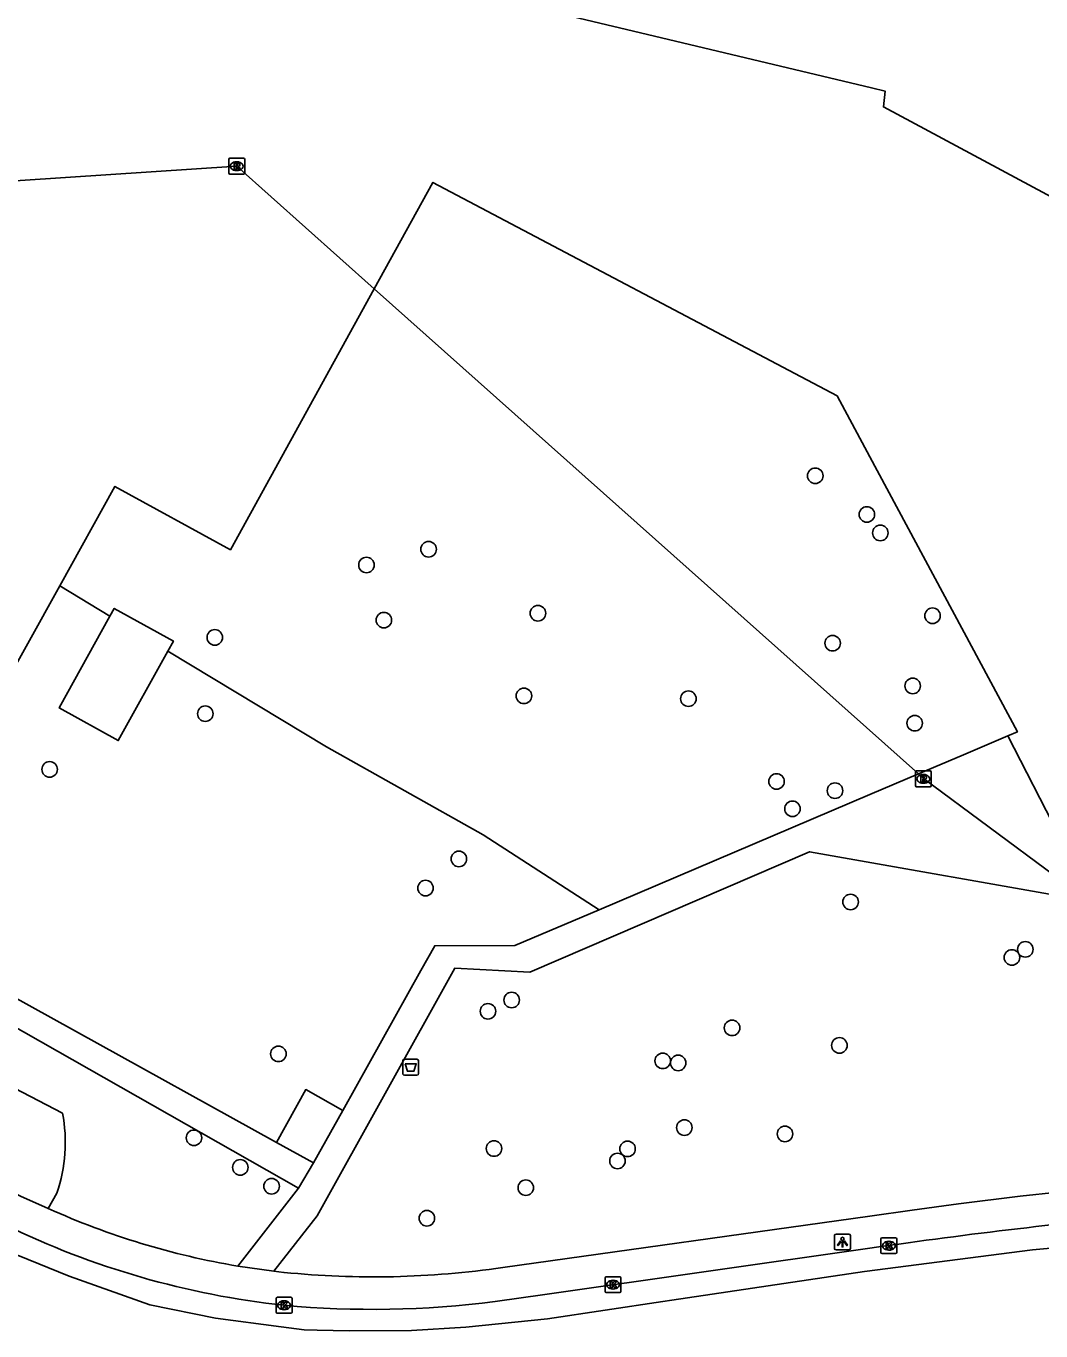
# Model space of a CAD drawing. Extents: x 163268 to 164360, y 381529 to 382285.
# Drawn here: x 163446.9 to 163510.8, y 381529.2 to 381611.3 of the extents above; entities that cross this region are included whole.
import ezdxf

# ---------------------------------------------------------------- set-up
doc = ezdxf.new("R2010")
doc.units = 0
for name, color, linetype in [('IMGEO_Afvalbak', 7, 'Continuous'), ('IMGEO_Boom', 7, 'Continuous'), ('IMGEO_Duiker', 7, 'Continuous'), ('IMGEO_Groenvoorziening', 7, 'Continuous'), ('IMGEO_Hek', 7, 'Continuous'), ('IMGEO_Kolk', 7, 'Continuous'), ('IMGEO_Lichtpunt', 7, 'Continuous'), ('IMGEO_Loofbos', 7, 'Continuous'), ('IMGEO_Pand', 7, 'Continuous'), ('IMGEO_Rijbaan_lokaal_gesloten', 7, 'Continuous'), ('IMGEO_Rioolput', 7, 'Continuous'), ('IMGEO_Voetpad_halfverhard', 7, 'Continuous'), ('IMGEO_Voetpad_open', 7, 'Continuous')]:
    doc.layers.add(name, color=color, linetype=linetype)

msp = doc.modelspace()

# ---------------------------------------------------------------- linework, layer by layer
at = {"layer": 'IMGEO_Afvalbak'}
for p, q in [((163470.618, 381545.359), (163470.618, 381546.159)), ((163470.618, 381546.159), (163470.618, 381545.359)), ((163470.718, 381546.259), (163471.508, 381546.259)), ((163471.508, 381546.259), (163470.718, 381546.259)), ((163471.608, 381546.159), (163471.608, 381545.359)), ((163471.608, 381545.359), (163471.608, 381546.159)), ((163471.508, 381545.259), (163470.718, 381545.259)), ((163470.718, 381545.259), (163471.508, 381545.259))]:
    msp.add_line(p, q, dxfattribs=at)
msp.add_lwpolyline([(163470.761, 381545.973), (163471.465, 381545.973), (163471.316, 381545.503), (163470.91, 381545.503), (163470.761, 381545.973)], dxfattribs=at)
for centre, start, end in [((163470.718, 381546.159), 90, 180), ((163470.718, 381546.159), 90, 180), ((163471.508, 381546.159), 0, 90), ((163471.508, 381546.159), 360, 90), ((163470.718, 381545.359), 180, 270), ((163470.718, 381545.359), 180, 270), ((163471.508, 381545.359), 270, 0), ((163471.508, 381545.359), 270, 0)]:
    msp.add_arc(centre, 0.1, start, end, dxfattribs=at)
at = {"layer": 'IMGEO_Boom'}
for centre in [(163496.563, 381582.967), (163499.811, 381580.535), (163500.657, 381579.374), (163472.237, 381578.346), (163468.329, 381577.356), (163469.425, 381573.886), (163479.115, 381574.32), (163503.94, 381574.164), (163458.79, 381572.8), (163497.656, 381572.438), (163502.694, 381569.747), (163478.237, 381569.123), (163488.584, 381568.945), (163458.19, 381568), (163502.819, 381567.403), (163448.398, 381564.495), (163494.127, 381563.737), (163497.805, 381563.158), (163495.129, 381562.016), (163474.142, 381558.865), (163472.044, 381557.031), (163498.787, 381556.157), (163509.779, 381553.175), (163508.936, 381552.664), (163477.464, 381549.987), (163475.973, 381549.276), (163491.33, 381548.236), (163462.79, 381546.6), (163498.084, 381547.13), (163486.968, 381546.159), (163487.939, 381546.03), (163488.33, 381541.962), (163494.658, 381541.561), (163457.478, 381541.317), (163476.353, 381540.644), (163484.755, 381540.623), (163460.392, 381539.454), (163484.122, 381539.86), (163462.361, 381538.269), (163478.353, 381538.179), (163472.128, 381536.257)]:
    msp.add_circle(centre, 0.489, dxfattribs=at)
at = {"layer": 'IMGEO_Duiker'}
msp.add_lwpolyline([(163434.463, 381600.156), (163434.701, 381600.188), (163435.961, 381600.362), (163438.464, 381600.706), (163442.637, 381601.28), (163443.987, 381601.37), (163460.169, 381602.448), (163468.82, 381594.735), (163503.053, 381564.211), (163503.374, 381563.924), (163511.643, 381557.806), (163513.8, 381556.209), (163515.244, 381555.141), (163519.664, 381551.87), (163527.313, 381555.419), (163544.158, 381563.234), (163544.877, 381563.567), (163552.944, 381567.31), (163561.879, 381571.455)], dxfattribs=at)
at = {"layer": 'IMGEO_Groenvoorziening'}
for points in [[(163449.037, 381576.049), (163452.194, 381574.14)], [(163455.834, 381571.94), (163465.81, 381565.909), (163475.672, 381560.387), (163482.964, 381555.661)], [(163449.218, 381542.873), (163437.586, 381548.914)], [(163466.837, 381543.046), (163464.51, 381544.348), (163462.673, 381541.029)], [(163448.316, 381536.871), (163448.859, 381537.839)]]:
    msp.add_lwpolyline(points, dxfattribs=at)
msp.add_arc((163439.155, 381541.061), 10.225, 341.63319, 10.20852, dxfattribs=at)
at = {"layer": 'IMGEO_Hek'}
for points in [[(163468.82, 381594.735), (163472.507, 381601.424), (163497.938, 381587.999), (163500, 381584.158), (163509.284, 381566.862)], [(163449.037, 381576.049), (163452.51, 381582.299), (163459.767, 381578.313), (163468.82, 381594.735)], [(163437.361, 381555.035), (163449.037, 381576.049)], [(163452.194, 381574.14), (163449.037, 381576.049)], [(163482.964, 381555.661), (163475.672, 381560.387), (163465.81, 381565.909), (163455.834, 381571.94)], [(163509.284, 381566.862), (163508.679, 381566.604)], [(163508.679, 381566.604), (163505.896, 381565.42)], [(163505.896, 381565.42), (163503.053, 381564.211)], [(163503.053, 381564.211), (163500, 381562.912), (163482.964, 381555.661)], [(163482.964, 381555.661), (163477.672, 381553.409), (163472.63, 381553.406), (163471.752, 381551.835), (163466.837, 381543.046)], [(163462.673, 381541.029), (163437.361, 381555.035)], [(163466.837, 381543.046), (163464.51, 381544.348), (163462.673, 381541.029)]]:
    msp.add_lwpolyline(points, dxfattribs=at)
at = {"layer": 'IMGEO_Kolk'}
for p, q in [((163500.694, 381534.103), (163500.694, 381534.955)), ((163500.769, 381535.029), (163501.621, 381535.029)), ((163501.182, 381534.809), (163501.207, 381534.809)), ((163501.695, 381534.955), (163501.695, 381534.103)), ((163501.621, 381534.029), (163500.769, 381534.029)), ((163501.205, 381534.249), (163501.18, 381534.249)), ((163483.341, 381531.65), (163483.341, 381532.502)), ((163483.416, 381532.576), (163484.268, 381532.576)), ((163483.829, 381532.356), (163483.854, 381532.356)), ((163484.342, 381532.502), (163484.342, 381531.65)), ((163484.268, 381531.576), (163483.416, 381531.576)), ((163483.852, 381531.796), (163483.827, 381531.796)), ((163462.647, 381530.356), (163462.647, 381531.208)), ((163462.722, 381531.282), (163463.574, 381531.282)), ((163463.158, 381530.502), (163463.133, 381530.502)), ((163463.135, 381531.062), (163463.16, 381531.062)), ((163463.648, 381531.208), (163463.648, 381530.356)), ((163463.574, 381530.282), (163462.722, 381530.282))]:
    msp.add_line(p, q, dxfattribs=at)
for points in [[(163500.694, 381534.103), (163500.694, 381534.955)], [(163500.769, 381535.029), (163501.621, 381535.029)], [(163501.015, 381534.729), (163501.138, 381534.729), (163501.138, 381534.578), (163501.268, 381534.729), (163501.432, 381534.729), (163501.286, 381534.578), (163501.439, 381534.329), (163501.287, 381534.329), (163501.202, 381534.493), (163501.138, 381534.426), (163501.138, 381534.329), (163501.015, 381534.329), (163501.015, 381534.729)], [(163501.695, 381534.955), (163501.695, 381534.103)], [(163501.621, 381534.029), (163500.769, 381534.029)], [(163483.341, 381531.65), (163483.341, 381532.502)], [(163483.416, 381532.576), (163484.268, 381532.576)], [(163483.662, 381532.276), (163483.785, 381532.276), (163483.785, 381532.125), (163483.915, 381532.276), (163484.079, 381532.276), (163483.933, 381532.125), (163484.086, 381531.876), (163483.934, 381531.876), (163483.849, 381532.04), (163483.785, 381531.973), (163483.785, 381531.876), (163483.662, 381531.876), (163483.662, 381532.276)], [(163484.342, 381532.502), (163484.342, 381531.65)], [(163484.268, 381531.576), (163483.416, 381531.576)], [(163462.647, 381530.356), (163462.647, 381531.208)], [(163462.722, 381531.282), (163463.574, 381531.282)], [(163462.968, 381530.982), (163463.091, 381530.982), (163463.091, 381530.831), (163463.221, 381530.982), (163463.385, 381530.982), (163463.239, 381530.831), (163463.392, 381530.582), (163463.24, 381530.582), (163463.155, 381530.746), (163463.091, 381530.679), (163463.091, 381530.582), (163462.968, 381530.582), (163462.968, 381530.982)], [(163463.648, 381531.208), (163463.648, 381530.356)], [(163463.574, 381530.282), (163462.722, 381530.282)]]:
    msp.add_lwpolyline(points, dxfattribs=at)
for centre, start, end in [((163500.771, 381534.953), 91.55205, 178.44795), ((163500.771, 381534.953), 91.55205, 178.44795), ((163501.619, 381534.953), 1.55205, 88.44795), ((163501.619, 381534.953), 1.55205, 88.44795), ((163500.771, 381534.105), 181.55205, 268.44795), ((163500.771, 381534.105), 181.55205, 268.44795), ((163501.619, 381534.105), 271.55205, 358.44795), ((163501.619, 381534.105), 271.55205, 358.44795), ((163483.418, 381532.5), 91.55205, 178.44795), ((163483.418, 381532.5), 91.55205, 178.44795), ((163484.266, 381532.5), 1.55205, 88.44795), ((163484.266, 381532.5), 1.55205, 88.44795), ((163483.418, 381531.652), 181.55205, 268.44795), ((163483.418, 381531.652), 181.55205, 268.44795), ((163484.266, 381531.652), 271.55205, 358.44795), ((163484.266, 381531.652), 271.55205, 358.44795), ((163462.724, 381531.206), 91.55205, 178.44795), ((163462.724, 381531.206), 91.55205, 178.44795), ((163463.572, 381531.206), 1.55205, 88.44795), ((163463.572, 381531.206), 1.55205, 88.44795), ((163462.724, 381530.358), 181.55205, 268.44795), ((163462.724, 381530.358), 181.55205, 268.44795), ((163463.572, 381530.358), 271.55205, 358.44795), ((163463.572, 381530.358), 271.55205, 358.44795)]:
    msp.add_arc(centre, 0.0765, start, end, dxfattribs=at)
for centre, major_axis, ratio, start_param, end_param in [((163501.181, 381534.529), (-0.387, 0.002), 0.722429, 4.712389, 7.853982), ((163501.206, 381534.529), (-0.39, 0.002), 0.717154, 1.570796, 4.712389), ((163483.828, 381532.076), (-0.387, 0.002), 0.722429, 4.712389, 7.853982), ((163483.853, 381532.076), (-0.39, 0.002), 0.717154, 1.570796, 4.712389), ((163463.134, 381530.782), (-0.387, 0.002), 0.722429, 4.712389, 7.853982), ((163463.159, 381530.782), (-0.39, 0.002), 0.717154, 1.570796, 4.712389)]:
    msp.add_ellipse(centre, major_axis=major_axis, ratio=ratio, start_param=start_param, end_param=end_param, dxfattribs=at)
at = {"layer": 'IMGEO_Lichtpunt'}
for p, q in [((163497.775, 381535.164), (163497.775, 381534.357)), ((163497.775, 381535.164), (163497.775, 381534.357)), ((163498.677, 381535.259), (163497.869, 381535.259)), ((163498.677, 381535.259), (163497.869, 381535.259)), ((163498.771, 381534.357), (163498.771, 381535.164)), ((163498.771, 381534.357), (163498.771, 381535.164)), ((163497.869, 381534.263), (163498.677, 381534.263)), ((163497.869, 381534.263), (163498.677, 381534.263))]:
    msp.add_line(p, q, dxfattribs=at)
for points in [[(163498.149, 381534.828), (163498.188, 381534.8), (163498, 381534.538), (163497.962, 381534.565), (163498.149, 381534.828)], [(163498.251, 381534.78), (163498.298, 381534.78), (163498.298, 381534.458), (163498.251, 381534.458), (163498.251, 381534.78)], [(163498.361, 381534.8), (163498.399, 381534.827), (163498.586, 381534.565), (163498.547, 381534.537), (163498.361, 381534.8)]]:
    msp.add_lwpolyline(points, dxfattribs=at)
msp.add_circle((163498.274, 381534.962), 0.0994, dxfattribs=at)
for centre, start, end in [((163497.869, 381535.164), 90, 180), ((163497.869, 381535.164), 90, 180), ((163498.677, 381535.164), 0, 90), ((163498.677, 381535.164), 0, 90), ((163497.869, 381534.357), 180, 270), ((163497.869, 381534.357), 180, 270), ((163498.677, 381534.357), 270, 0), ((163498.677, 381534.357), 270, 360)]:
    msp.add_arc(centre, 0.0946, start, end, dxfattribs=at)
at = {"layer": 'IMGEO_Loofbos'}
for points in [[(163442.602, 381660.009), (163441.974, 381658.511), (163446.05, 381651.319), (163447.993, 381636.708), (163448.357, 381617.306), (163459.913, 381615.932), (163467.608, 381615.147), (163500.109, 381607.374), (163500.96, 381607.171), (163500.848, 381606.174), (163534.27, 381588.252), (163555.584, 381575.614)], [(163449.037, 381576.049), (163452.51, 381582.299), (163459.767, 381578.313), (163468.82, 381594.735), (163472.507, 381601.424), (163497.938, 381587.999), (163500, 381584.158), (163509.284, 381566.862), (163508.679, 381566.604)], [(163437.361, 381555.035), (163449.037, 381576.049)]]:
    msp.add_lwpolyline(points, dxfattribs=at)
at = {"layer": 'IMGEO_Pand'}
for points in [[(163452.194, 381574.14), (163449, 381568.368), (163452.719, 381566.311), (163455.834, 381571.94)], [(163455.834, 381571.94), (163456.181, 381572.567), (163452.462, 381574.624), (163452.194, 381574.14)]]:
    msp.add_lwpolyline(points, dxfattribs=at)
at = {"layer": 'IMGEO_Rijbaan_lokaal_gesloten'}
for points in [[(163527.764, 381535.746), (163520.586, 381535.206), (163510.236, 381534.28), (163499.667, 381532.915), (163487.549, 381531.105), (163486.982, 381531.02), (163479.716, 381529.919), (163474.586, 381529.413), (163471.173, 381529.192), (163467.233, 381529.169), (163465.239, 381529.216), (163464.413, 381529.236), (163462.966, 381529.425), (163458.841, 381529.965), (163454.702, 381530.802), (163449.637, 381532.608), (163446.378, 381533.93), (163438.319, 381538.38), (163430.188, 381542.958)], [(163501.254, 381534.554), (163500, 381534.375), (163479.547, 381531.463), (163476.425, 381531.023)]]:
    msp.add_lwpolyline(points, dxfattribs=at)
for centre, radius, start, end in [((163550.144, 381188.869), 349.125, 95.01046, 98.04987), ((163468.817, 381583.451), 52.973, 244.01107, 263.85149), ((163468.702, 381590.558), 60.034, 264.6874, 277.39162)]:
    msp.add_arc(centre, radius, start, end, dxfattribs=at)
at = {"layer": 'IMGEO_Rioolput'}
for p, q in [((163459.668, 381602.022), (163459.668, 381602.874)), ((163459.743, 381602.948), (163460.595, 381602.948)), ((163460.669, 381602.874), (163460.669, 381602.022)), ((163460.595, 381601.948), (163459.743, 381601.948)), ((163460.179, 381602.168), (163460.154, 381602.168)), ((163460.156, 381602.728), (163460.181, 381602.728)), ((163502.86, 381563.475), (163502.86, 381564.327)), ((163502.935, 381564.401), (163503.787, 381564.401)), ((163503.348, 381564.181), (163503.373, 381564.181)), ((163503.861, 381564.327), (163503.861, 381563.475)), ((163503.787, 381563.401), (163502.935, 381563.401)), ((163503.371, 381563.621), (163503.346, 381563.621))]:
    msp.add_line(p, q, dxfattribs=at)
for points in [[(163459.668, 381602.022), (163459.668, 381602.874)], [(163459.743, 381602.948), (163460.595, 381602.948)], [(163460.669, 381602.874), (163460.669, 381602.022)], [(163460.595, 381601.948), (163459.743, 381601.948)], [(163460.257, 381602.646), (163460.005, 381602.648), (163460.005, 381602.248)], [(163460.005, 381602.248), (163460.129, 381602.248), (163460.129, 381602.41), (163460.14, 381602.41)], [(163460.183, 381602.567), (163460.129, 381602.567), (163460.129, 381602.486)], [(163460.129, 381602.486), (163460.181, 381602.486)], [(163460.187, 381602.381), (163460.258, 381602.248), (163460.398, 381602.248), (163460.333, 381602.374)], [(163502.86, 381563.475), (163502.86, 381564.327)], [(163502.935, 381564.401), (163503.787, 381564.401)], [(163503.861, 381564.327), (163503.861, 381563.475)], [(163503.787, 381563.401), (163502.935, 381563.401)], [(163503.449, 381564.099), (163503.197, 381564.101), (163503.197, 381563.701)], [(163503.197, 381563.701), (163503.321, 381563.701), (163503.321, 381563.863), (163503.332, 381563.863)], [(163503.375, 381564.02), (163503.321, 381564.02), (163503.321, 381563.939)], [(163503.321, 381563.939), (163503.373, 381563.939)], [(163503.379, 381563.834), (163503.45, 381563.701), (163503.59, 381563.701), (163503.525, 381563.827)]]:
    msp.add_lwpolyline(points, dxfattribs=at)
for centre, radius, start, end in [((163459.745, 381602.872), 0.0765, 91.55205, 178.44795), ((163459.745, 381602.872), 0.0765, 91.55205, 178.44795), ((163460.593, 381602.872), 0.0765, 1.55205, 88.44795), ((163460.593, 381602.872), 0.0765, 1.55205, 88.44795), ((163459.745, 381602.024), 0.0765, 181.55205, 268.44795), ((163459.745, 381602.024), 0.0765, 181.55205, 268.44795), ((163460.139, 381602.357), 0.0533, 26.02933, 88.69889), ((163460.165, 381602.675), 0.19, 274.7715, 282.96867), ((163460.189, 381602.471), 0.0964, 77.00612, 93.18647), ((163460.203, 381602.528), 0.0378, 276.66336, 79.67722), ((163460.256, 381602.536), 0.109, 350.36119, 89.41601), ((163460.254, 381602.536), 0.112, 277.58423, 350.98172), ((163460.238, 381602.321), 0.108, 29.51342, 73.79051), ((163460.593, 381602.024), 0.0765, 271.55205, 358.44795), ((163460.593, 381602.024), 0.0765, 271.55205, 358.44795), ((163502.937, 381564.325), 0.0765, 91.55205, 178.44795), ((163502.937, 381564.325), 0.0765, 91.55205, 178.44795), ((163503.785, 381564.325), 0.0765, 1.55205, 88.44795), ((163503.785, 381564.325), 0.0765, 1.55205, 88.44795), ((163502.937, 381563.477), 0.0765, 181.55205, 268.44795), ((163502.937, 381563.477), 0.0765, 181.55205, 268.44795), ((163503.331, 381563.81), 0.0533, 26.02933, 88.69889), ((163503.357, 381564.128), 0.19, 274.7715, 282.96867), ((163503.381, 381563.924), 0.0964, 77.00612, 93.18647), ((163503.395, 381563.981), 0.0378, 276.66336, 79.67722), ((163503.448, 381563.989), 0.109, 350.36119, 89.41601), ((163503.446, 381563.989), 0.112, 277.58423, 350.98172), ((163503.43, 381563.774), 0.108, 29.51342, 73.79051), ((163503.785, 381563.477), 0.0765, 271.55205, 358.44795), ((163503.785, 381563.477), 0.0765, 271.55205, 358.44795)]:
    msp.add_arc(centre, radius, start, end, dxfattribs=at)
for centre, major_axis, ratio, start_param, end_param in [((163460.155, 381602.448), (-0.387, 0.002), 0.722429, 4.712389, 7.853982), ((163460.18, 381602.448), (-0.39, 0.002), 0.717154, 1.570796, 4.712389), ((163503.347, 381563.901), (-0.387, 0.002), 0.722429, 4.712389, 7.853982), ((163503.372, 381563.901), (-0.39, 0.002), 0.717154, 1.570796, 4.712389)]:
    msp.add_ellipse(centre, major_axis=major_axis, ratio=ratio, start_param=start_param, end_param=end_param, dxfattribs=at)
at = {"layer": 'IMGEO_Voetpad_halfverhard'}
for points in [[(163508.679, 381566.604), (163505.896, 381565.42), (163503.053, 381564.211), (163500, 381562.912), (163482.964, 381555.661)], [(163518.903, 381558.234), (163517.317, 381558.716), (163511.885, 381560.366), (163508.679, 381566.604)], [(163462.494, 381532.926), (163465.23, 381536.415), (163473.885, 381551.99), (163478.616, 381551.747), (163496.21, 381559.314), (163513.8, 381556.209), (163520.001, 381555.114), (163524.312, 381554.609), (163527.313, 381555.419), (163532.53, 381556.827)], [(163482.964, 381555.661), (163477.672, 381553.409), (163472.63, 381553.406), (163471.752, 381551.835), (163466.837, 381543.046)], [(163462.673, 381541.029), (163437.361, 381555.035)], [(163436.632, 381553.724), (163464.047, 381538.146)], [(163466.837, 381543.046), (163464.992, 381539.746)], [(163464.992, 381539.746), (163462.673, 381541.029)], [(163464.992, 381539.746), (163464.047, 381538.146)], [(163464.047, 381538.146), (163460.248, 381533.247)]]:
    msp.add_lwpolyline(points, dxfattribs=at)
at = {"layer": 'IMGEO_Voetpad_open'}
for points in [[(163433.335, 381545.729), (163433.738, 381545.483), (163445.492, 381538.897), (163445.631, 381538.157), (163446.56, 381537.639), (163448.316, 381536.871)], [(163476.906, 381533.161), (163500, 381536.398), (163502.668, 381536.772), (163505.572, 381537.171), (163509.453, 381537.656), (163516.553, 381538.397), (163526.505, 381539.225), (163533.761, 381539.476), (163536.58, 381539.574)], [(163460.248, 381533.247), (163462.494, 381532.926)], [(163462.494, 381532.926), (163463.142, 381532.853)]]:
    msp.add_lwpolyline(points, dxfattribs=at)
for centre, radius, start, end in [((163468.229, 381580.979), 48.395, 245.70286, 260.50785), ((163468.788, 381588.251), 55.685, 264.18091, 278.38291)]:
    msp.add_arc(centre, radius, start, end, dxfattribs=at)

doc.saveas('drawing.dxf')
